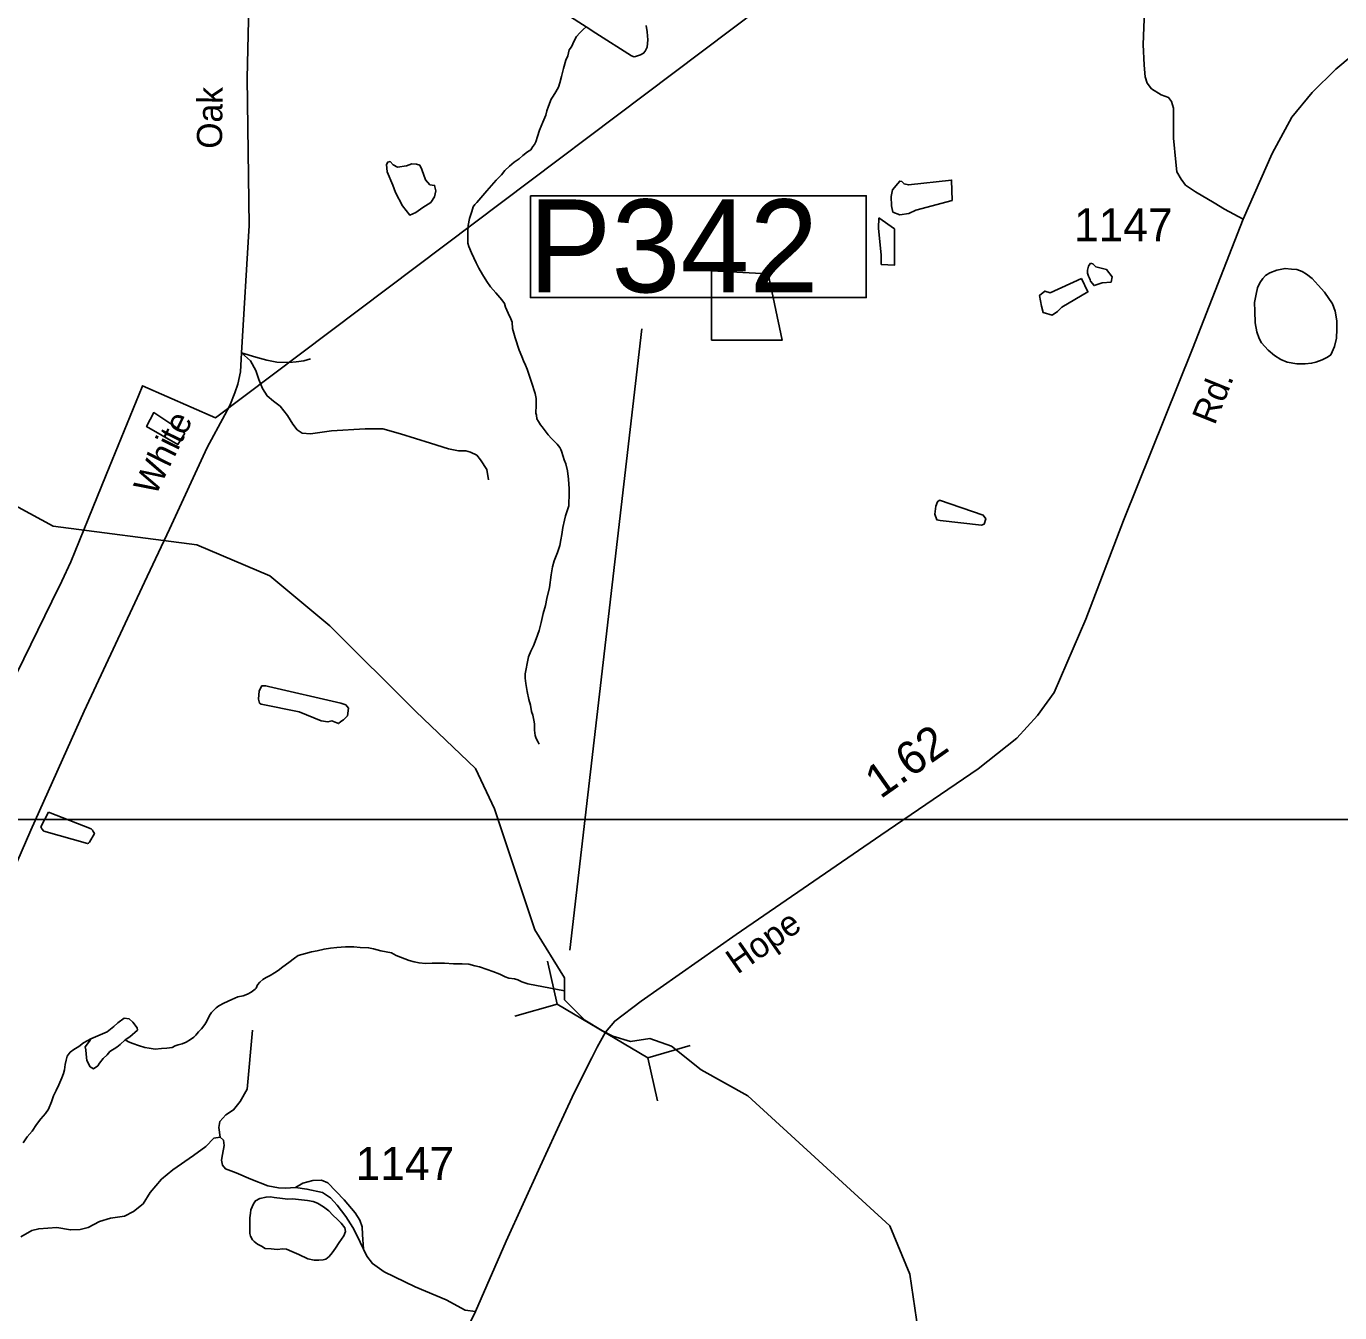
# Model space of a CAD drawing. Extents: x 2082433 to 2279600, y 546599 to 755198.
# Drawn here: x 2180473 to 2185426, y 584119 to 588972 of the extents above; entities that cross this region are included whole.
import ezdxf

# ---------------------------------------------------------------- set-up
doc = ezdxf.new("R2010")
doc.units = 0
for name, color, linetype in [('Exist Boundary Political Fire Districts', 7, 'Continuous'), ('Exist Hydrographic Creek Single Shore', 7, 'Continuous'), ('Exist Hydrographic Misc Water Feature', 7, 'Continuous'), ('Exist Hydrographic Pond Under 1500 Sq Ft', 7, 'Continuous'), ('Exist Road Non-System Type 51', 7, 'Continuous'), ('Exist Road Secondary Mileage Hundredths English Label', 7, 'Continuous'), ('Exist Road Secondary Structure Pipe CELL', 7, 'Continuous'), ('Exist Road Secondary Structure Pipe Number Label', 7, 'Continuous'), ('Exist Road Secondary Type 51 Attributed', 7, 'Continuous'), ('Exist Road Secondary Type 51 Label', 7, 'Continuous'), ('Exist Road Secondary Type 51 Number Label', 7, 'Continuous'), ('Map Preparation Inset Cut Line', 7, 'Continuous')]:
    doc.layers.add(name, color=color, linetype=linetype)

msp = doc.modelspace()

# ---------------------------------------------------------------- linework, layer by layer
at = {"layer": 'Exist Boundary Political Fire Districts'}
msp.add_lwpolyline([(2180411.5, 586478.1), (2180490.4, 586640), (2180570, 586802.3), (2180607.7, 586879.1), (2180640.5, 586951.2), (2180706.4, 587112.9), (2180774.4, 587279.5), (2180842.5, 587446.2), (2180910.2, 587612.1), (2180911.8, 587616.1), (2181187, 587494.3), (2183887.9, 589530.7)], dxfattribs=at)
at = {"layer": 'Exist Hydrographic Creek Single Shore'}
for points in [[(2182584.2, 588969.2), (2182572.7, 588959.2), (2182560.6, 588947.2), (2182548.7, 588932.8), (2182538.9, 588916.8), (2182528.9, 588894.8), (2182520.9, 588882.6), (2182515.1, 588860.8), (2182507.3, 588844.5), (2182499.5, 588812.5), (2182491.9, 588782.8), (2182485.8, 588758.6), (2182480.3, 588742.8), (2182470, 588724.5), (2182460, 588708.5), (2182452.2, 588696.3), (2182442.1, 588670.2), (2182436.6, 588652.4), (2182432.3, 588636.5), (2182420.8, 588610.3), (2182408.5, 588580.5), (2182401.1, 588556), (2182394.7, 588536.3), (2182389.2, 588526.2), (2182383.3, 588518.1), (2182375.3, 588506), (2182363.4, 588498), (2182345.7, 588484.1), (2182331.4, 588472.1), (2182313.5, 588459.8), (2182295.7, 588443.8), (2182277.7, 588427.5), (2182265.6, 588411.5), (2182245.7, 588391.3), (2182227.8, 588371.3), (2182210.2, 588351.3), (2182172.5, 588307.1), (2182164.5, 588299), (2182158.3, 588291), (2182152.8, 588273.2), (2182144.6, 588246.8), (2182139, 588220.9), (2182138.8, 588197), (2182138.3, 588153.2)], [(2182138.3, 588153.2), (2182141.5, 588141), (2182151.6, 588117.2), (2182169.8, 588079.2), (2182179.6, 588059), (2182194, 588035.3), (2182210.2, 588009.4), (2182224.1, 587989.5), (2182244, 587965.8), (2182266.6, 587939.7), (2182276.4, 587925.6), (2182280.5, 587912), (2182291, 587889.8), (2182300.4, 587868), (2182304.9, 587856), (2182306.8, 587832.2), (2182317.4, 587796.1), (2182331.4, 587750.2), (2182341.4, 587726.4), (2182347.8, 587710.4), (2182355.8, 587694.2), (2182361.9, 587678.3), (2182369.7, 587656.4), (2182382.2, 587618.4), (2182388.2, 587598.5), (2182392.5, 587586.5), (2182396.4, 587568.4), (2182396.4, 587550.6), (2182396.6, 587536.8), (2182395, 587518.8), (2182394.7, 587512.7), (2182396.8, 587504.7), (2182399.1, 587490.6), (2182405.2, 587480.7), (2182412.8, 587468.6), (2182418.7, 587460.8), (2182433.3, 587440.8), (2182441.5, 587431.1), (2182453.2, 587417.1), (2182463.4, 587407.1), (2182475.5, 587395.1), (2182485.4, 587383.1), (2182489.5, 587375.1), (2182491.5, 587369.1), (2182497.5, 587349.2), (2182502, 587337.1), (2182507.7, 587321.2), (2182513.7, 587295.6), (2182518.2, 587263.3), (2182520.2, 587227.3), (2182520.2, 587197.3), (2182518.6, 587179.4), (2182518.8, 587163.5), (2182514.5, 587147.5), (2182507.1, 587125.5), (2182503, 587109.5), (2182497.1, 587081.2), (2182493.2, 587055.4), (2182489.5, 587035.3), (2182485.4, 587013.2), (2182476, 586987.1), (2182464.3, 586955.2), (2182458.1, 586933.4), (2182452.2, 586903), (2182446.2, 586855.3), (2182436.8, 586813.3), (2182430.6, 586787.1), (2182423, 586757), (2182415.3, 586722.9), (2182407.3, 586692.9), (2182395.6, 586661), (2182385.7, 586634.9), (2182375.7, 586614.9), (2182367.7, 586593), (2182361.9, 586568.7), (2182358.3, 586548.6), (2182354.1, 586529), (2182354.4, 586512.7), (2182356.6, 586492.9), (2182362.6, 586462.8), (2182368.7, 586433.1), (2182374.9, 586411.1), (2182379, 586386.9), (2182383.5, 586372.9), (2182387.2, 586354.8), (2182389.2, 586341.2), (2182389.4, 586317.2), (2182391.7, 586297), (2182396, 586285), (2182403.8, 586271.2), (2182407.6, 586264.2)], [(2183849.2, 583965.9), (2183805.2, 584265.3), (2183730.1, 584447.2), (2183194.1, 584937), (2183018.2, 585035.7), (2182906.4, 585125.4), (2182824.8, 585153.3), (2182751.2, 585142.7), (2182685.5, 585162.2), (2182645.9, 585182.5), (2182579.3, 585222.9), (2182503, 585299.2), (2182503, 585382.1), (2182391.1, 585563.3), (2182238.8, 586019.5), (2182167.3, 586172.8), (2181942.5, 586387.4), (2181618, 586710.7), (2181392.1, 586898.9), (2181116.1, 587016), (2180574.1, 587086), (2180265.1, 587253)], [(2180846.2, 585148.2), (2180858.7, 585140.8), (2180874.9, 585135.1), (2180896.4, 585127), (2180920.6, 585119.3), (2180936.4, 585117.4), (2180958.8, 585113.6), (2180983, 585115.6), (2181002.9, 585117.9), (2181022.7, 585119.7), (2181034.8, 585126), (2181046.5, 585129.9), (2181060.9, 585134.2), (2181076.3, 585140.4), (2181092.5, 585150.2), (2181104.4, 585158.5), (2181112.6, 585166.6), (2181122.2, 585178.5), (2181134.3, 585190.5), (2181146, 585206.5), (2181154.4, 585218.6), (2181164, 585240.7), (2181172, 585252.5), (2181180, 585260.6), (2181189.5, 585268.9), (2181199.7, 585276.7), (2181217.5, 585286.9), (2181247.7, 585301.1), (2181271.5, 585311.3), (2181291.2, 585315.2), (2181307.6, 585321.2), (2181321.5, 585329.2), (2181335.7, 585339.7), (2181339.8, 585343.5), (2181345.1, 585355.7), (2181353.3, 585365.8), (2181365, 585375.8), (2181377.5, 585383.7), (2181392.9, 585391.9), (2181408.9, 585402), (2181423, 585410), (2181441.1, 585423.9), (2181463, 585440.1), (2181484.7, 585456.3), (2181498.7, 585466.3), (2181512.6, 585470.3), (2181526.6, 585474.7), (2181548.3, 585480.7), (2181570.2, 585484.7), (2181596.3, 585490.9), (2181620.5, 585495), (2181644.5, 585497), (2181676.5, 585499.5), (2181708.2, 585499.6), (2181732.2, 585497.6), (2181764.2, 585496), (2181782.3, 585492), (2181810.8, 585484.1), (2181830.4, 585480.3), (2181850.7, 585476.4), (2181868.6, 585466.4), (2181884.6, 585460.4), (2181900.6, 585454.7), (2181916.6, 585448.6), (2181936.5, 585442.8), (2181954.5, 585438.8), (2181978.5, 585437.2), (2182004.3, 585437.4), (2182050.3, 585437.7), (2182084.5, 585435.8), (2182116.3, 585435.8), (2182142.3, 585434), (2182164.5, 585428.2), (2182182.5, 585424.3), (2182211, 585414.3), (2182232.6, 585406.5), (2182258.6, 585396.5), (2182278.7, 585387), (2182292.4, 585380.9), (2182314.8, 585379.2), (2182326.9, 585375.3), (2182334.7, 585371.3), (2182342.5, 585367.2), (2182365, 585359.4), (2182503, 585334)], [(2180460.9, 584760.9), (2180476.5, 584782.9), (2180494.7, 584804.9), (2180512.2, 584829), (2180528.4, 584851.3), (2180546, 584871.3), (2180556.5, 584887.2), (2180567.9, 584915.5), (2180575.7, 584937.4), (2180586, 584957.4), (2180595.6, 584979.5), (2180607.5, 585005.6), (2180613.7, 585021.7), (2180617.4, 585035.8), (2180619.4, 585055.7), (2180623.3, 585071.8), (2180627.2, 585087.8), (2180630.9, 585091.7), (2180638.9, 585101.9), (2180652.8, 585111.9), (2180671.1, 585123.8), (2180688.7, 585138.1), (2180716.6, 585152.2)]]:
    msp.add_lwpolyline(points, dxfattribs=at)
at = {"layer": 'Exist Hydrographic Misc Water Feature'}
msp.add_lwpolyline([(2185369.2, 587969), (2185399.4, 587925.5), (2185409.4, 587897.2), (2185415.8, 587861.4), (2185415.6, 587829.4), (2185413.7, 587795.5), (2185406.3, 587763.4), (2185398.4, 587743.6), (2185392.4, 587733.1), (2185380.5, 587723.2), (2185360.6, 587713.2), (2185336.2, 587705.1), (2185320.2, 587701), (2185296.6, 587698.9), (2185264.7, 587698.4), (2185228.6, 587704.3), (2185204.8, 587714.4), (2185180.6, 587730.2), (2185156.4, 587750.1), (2185132, 587777.7), (2185122.4, 587793.7), (2185113.9, 587819.8), (2185107.6, 587853.6), (2185105.7, 587897.7), (2185105.5, 587929.7), (2185111.3, 587961.7), (2185116.8, 587985.6), (2185125, 588003.8), (2185136.7, 588019.9), (2185146.8, 588031.8), (2185163, 588041.9), (2185188.8, 588052.2), (2185220.4, 588058.4), (2185244.8, 588056.3), (2185264.5, 588054.6), (2185284.8, 588046.6), (2185300.5, 588036.5), (2185322.5, 588020.6), (2185345, 587994.9), (2185369.2, 587969)], dxfattribs=at)
at = {"layer": 'Exist Hydrographic Pond Under 1500 Sq Ft'}
for points in [[(2182584.2, 588969.2), (2182512.2, 589016.6)], [(2182810.4, 588974.3), (2182814.5, 588950.6), (2182816.7, 588920.3), (2182815.1, 588892.6), (2182806.7, 588878.4), (2182801.2, 588870.3), (2182789.1, 588864.4), (2182771, 588858.2), (2182765.3, 588856.3), (2182755.2, 588860.2), (2182620.7, 588945.4), (2182584.2, 588969.2)], [(2181070.7, 587437.2), (2181044.9, 587394.9), (2180926.6, 587462.2), (2180953.8, 587514.5), (2181070.7, 587437.2)], [(2181499.9, 584546.8), (2181533.5, 584542.9), (2181555.5, 584539.2), (2181571.5, 584533.2), (2181593.8, 584519.2), (2181613.7, 584503.6), (2181629.7, 584487.4), (2181646.3, 584471.5), (2181660, 584457.7), (2181674.2, 584439.8), (2181676.5, 584425.6), (2181670.5, 584409.9), (2181652.5, 584383.8), (2181638.9, 584363.6), (2181626.6, 584345.6), (2181614.9, 584331.5), (2181603, 584321.5), (2181592.8, 584319.4), (2181576.8, 584317.4), (2181559, 584317.2), (2181534.8, 584322.9), (2181500.9, 584339), (2181474.9, 584350.7), (2181454.8, 584358.6), (2181440.8, 584360.7), (2181418.7, 584358.3), (2181397, 584360.4), (2181374.6, 584362.1), (2181360.7, 584369.9), (2181344.7, 584378), (2181332.6, 584387.9), (2181326.4, 584393.8), (2181318.6, 584407.9), (2181316.4, 584418), (2181316.6, 584441.9), (2181316.2, 584477.6), (2181318.2, 584495.5), (2181319.9, 584507.9), (2181329.9, 584529.9), (2181337.5, 584541.7), (2181353.7, 584549.8), (2181377.7, 584555.9), (2181393.9, 584556.3), (2181407.6, 584554.2), (2181439.6, 584550.6), (2181459.7, 584548.4), (2181477.6, 584548.5), (2181499.9, 584546.8)]]:
    msp.add_lwpolyline(points, dxfattribs=at)
for points in [[(2181964.5, 588431.2), (2181957, 588448.5), (2181944.9, 588451.8), (2181927.4, 588452.9), (2181906.6, 588445.2), (2181872.6, 588440.8), (2181856.2, 588449.6), (2181845.2, 588461.6), (2181836.5, 588459.4), (2181831, 588450.7), (2181834.3, 588423.3), (2181855.9, 588373.1), (2181864.9, 588344.5), (2181892.3, 588295.2), (2181919.7, 588259.1), (2181941.7, 588268.9), (2181968.4, 588287.8), (2181998.6, 588307.3), (2182012.9, 588329.1), (2182017.3, 588351), (2182012.9, 588371.8), (2181995.4, 588374), (2181978.9, 588392.6)], [(2183759.8, 588379), (2183739.7, 588355.2), (2183734.2, 588329.6), (2183736, 588294.9), (2183741.5, 588271.2), (2183767.1, 588260.2), (2183801.9, 588265.7), (2183827.5, 588278.5), (2183964.7, 588315), (2183962.9, 588391.8), (2183800.1, 588373.5), (2183783.6, 588377.2), (2183774.5, 588386.3), (2183767.1, 588388.1)], [(2183688.5, 588249.2), (2183686.7, 588210.9), (2183697.6, 588108.5), (2183697.6, 588073.8), (2183747, 588070.2), (2183747, 588207.2)], [(2184486.7, 588077.7), (2184479.3, 588066.8), (2184475.5, 588052.4), (2184475, 588040.2), (2184479.5, 588029.5), (2184482.2, 588022.3), (2184485.7, 588015.9), (2184486.7, 588010.3), (2184500.2, 587993.5), (2184530.6, 588003.6), (2184564.3, 588007), (2184567.7, 588027.2), (2184547.4, 588054.1), (2184507, 588064.2), (2184494.7, 588075.5)], [(2183270.9, 588038.5), (2183057.6, 588049.1), (2183057.6, 587788.1), (2183324.2, 587788.1)], [(2184453, 588020.4), (2184335, 587966.5), (2184314.7, 587973.3), (2184294.5, 587956.4), (2184301.2, 587916), (2184308, 587892.4), (2184341.7, 587882.3), (2184361.9, 587895.8), (2184378.8, 587912.6), (2184476.6, 587969.9)], [(2183916.7, 587184.9), (2183910, 587178.1), (2183903.2, 587161.3), (2183899.9, 587131), (2183906.6, 587110.7), (2183920.1, 587107.4), (2184075.3, 587090.5), (2184085.4, 587093.9), (2184092.1, 587114.1), (2184082, 587127.6)], [(2181386.5, 586481.9), (2181376, 586484), (2181361.3, 586484), (2181350.9, 586465.2), (2181348.8, 586433.7), (2181353, 586419.1), (2181359.2, 586414.9), (2181501.9, 586385.6), (2181585.7, 586352), (2181610.9, 586347.9), (2181625.6, 586352), (2181650.7, 586341.6), (2181659.1, 586349.9), (2181669.6, 586356.2), (2181684.3, 586370.9), (2181688.5, 586400.2), (2181678, 586412.8), (2181659.1, 586419.1)], [(2180556.7, 586008.1), (2180528.4, 585951.6), (2180532.1, 585944.2), (2180539.5, 585935.6), (2180704.1, 585889), (2180707.8, 585890.2), (2180711.5, 585893.9), (2180729.9, 585927), (2180725, 585934.4), (2180722.5, 585939.3), (2180717.6, 585944.2)], [(2180716.6, 585152.2), (2180777.6, 585178.8), (2180803.3, 585198.7), (2180818.2, 585212.8), (2180842.3, 585231), (2180860.5, 585228.6), (2180875.4, 585215.3), (2180891.2, 585194.6), (2180892.9, 585185.5), (2180863.8, 585159.8), (2180846.2, 585148.2), (2180827.3, 585131.6), (2180814.9, 585121.7), (2180788.4, 585104.3), (2180777.6, 585092.7), (2180762.7, 585078.6), (2180749.4, 585061.2), (2180742.7, 585050.4), (2180727, 585039.7), (2180714.6, 585047.1), (2180701.3, 585071.1), (2180698.8, 585094.3), (2180697.1, 585110.9), (2180694.6, 585122.5), (2180711.2, 585143.2)]]:
    msp.add_lwpolyline(points, close=True, dxfattribs=at)
at = {"layer": 'Exist Road Non-System Type 51'}
for points in [[(2184690.5, 589031.4), (2184685.3, 588903.5), (2184688.3, 588825.1), (2184692.7, 588780.7), (2184700.8, 588757.8), (2184717.1, 588735.6), (2184752.6, 588713.5), (2184780.7, 588703.1), (2184792.5, 588688.3), (2184799.9, 588663.2), (2184799.9, 588549.3), (2184808, 588459.9), (2184812.5, 588422.9), (2184828.7, 588394.8), (2184845, 588372.6), (2184882, 588347.5), (2184952.9, 588306.1), (2184991.4, 588282.4), (2185062.4, 588244)], [(2181285.2, 587740.5), (2181338.4, 587724.3), (2181379.8, 587712.4), (2181418.3, 587705), (2181464.1, 587703.6), (2181490.7, 587706.5), (2181520.3, 587709.5), (2181545.4, 587716.9)], [(2181285.2, 587740.5), (2181319.2, 587709.5), (2181338.4, 587674), (2181350.2, 587640), (2181363.6, 587606), (2181381.3, 587577.9), (2181405, 587557.2), (2181430.1, 587539.4), (2181458.2, 587503.9), (2181478.9, 587471.4), (2181495.2, 587449.2), (2181512.9, 587437.4), (2181545.4, 587434.4), (2181623.8, 587446.3), (2181751, 587453.7), (2181817.5, 587453.7), (2181884.8, 587435.2), (2181997.1, 587399.7), (2182065.2, 587377.5), (2182103.6, 587370.1), (2182130.2, 587370.1), (2182148, 587365.7), (2182171.6, 587353.9), (2182186.4, 587336.1), (2182210.1, 587300.6), (2182216.7, 587261.4)], [(2181203.9, 584781.8), (2181198.7, 584818), (2181203.1, 584840.2), (2181225.3, 584865.3), (2181254.9, 584884.5), (2181280, 584915.6), (2181306.6, 584962.9), (2181325.8, 585184.7)], [(2180452, 584405.5), (2180493.4, 584429.1), (2180520, 584436.5), (2180588, 584441), (2180639.8, 584432.1), (2180676.7, 584433.6), (2180706.3, 584441), (2180749.2, 584463.1), (2180790.6, 584476.4), (2180843.8, 584483.8), (2180877.8, 584501.6), (2180913.3, 584529.7), (2180939.9, 584572.6), (2180982.8, 584622.8), (2181025.7, 584658.3), (2181104.1, 584713), (2181150.6, 584746.3), (2181180.2, 584777.3), (2181203.9, 584781.8)], [(2181203.9, 584781.8), (2181216.4, 584770.7), (2181219.4, 584750), (2181213.5, 584716), (2181209, 584695.3), (2181213.5, 584676.1), (2181223.8, 584662.7), (2181265.2, 584646.5), (2181319.9, 584622.8), (2181383.5, 584597.7), (2181424.2, 584591), (2181450.1, 584588.8), (2181488.5, 584591.8)], [(2181488.5, 584591.8), (2181516.6, 584608), (2181553.6, 584618.4), (2181586.1, 584619.9), (2181609.7, 584609.5), (2181671.8, 584545.9), (2181713.3, 584495.7), (2181731, 584469), (2181739.9, 584443.9), (2181741.3, 584414.3), (2181744.3, 584359.6)], [(2181488.5, 584591.8), (2181531.4, 584585.9), (2181590.5, 584572.6), (2181620.1, 584553.3), (2181645.2, 584525.2), (2181677.8, 584482.4), (2181704.4, 584441), (2181719.2, 584411.4), (2181744.3, 584359.6)], [(2181744.3, 584359.6), (2181757.6, 584333), (2181778.3, 584304.9), (2181822.7, 584273.9), (2181939.5, 584217.7), (2182057, 584168.1), (2182128, 584129.7), (2182167.8, 584124.3)]]:
    msp.add_lwpolyline(points, dxfattribs=at)
at = {"layer": 'Exist Road Secondary Structure Pipe CELL'}
for p, q in [((2182438.4, 585446.1), (2182475.3, 585283.6)), ((2182315.1, 585238), (2182475.3, 585283.6)), ((2182475.3, 585283.6), (2182816.6, 585081.3)), ((2182976.8, 585126.9), (2182816.6, 585081.3)), ((2182853.4, 584918.8), (2182816.6, 585081.3))]:
    msp.add_line(p, q, dxfattribs=at)
at = {"layer": 'Exist Road Secondary Structure Pipe Number Label'}
msp.add_line((2182523.4, 585487.1), (2182794.6, 587830.9), dxfattribs=at)
msp.add_lwpolyline([(2182374.6, 588332.7), (2183640.7, 588332.7), (2183640.7, 587948.8), (2182374.6, 587948.8)], close=True, dxfattribs=at)
at = {"layer": 'Exist Road Secondary Type 51 Attributed'}
for points in [[(2181319.9, 589379.6), (2181306.6, 588776.3), (2181314, 588220.3), (2181285.2, 587740.5), (2181281.5, 587668.8), (2181271.1, 587621.5), (2181259.3, 587589), (2181240.1, 587541.6), (2181222.3, 587506.2), (2181155.8, 587382.7), (2181013, 587074.9), (2180918.5, 586875.7), (2180691.3, 586388.8), (2180490.2, 585940.1), (2180347.4, 585612.1)], [(2186204.4, 589387.2), (2186106.3, 589317.5), (2185934.8, 589202.2), (2185731.2, 589059.3), (2185534.8, 588913.7), (2185412.3, 588809.7), (2185322, 588721.8), (2185245.4, 588629.3), (2185172, 588491.9), (2185062.4, 588244), (2184871.6, 587754.6), (2184610.4, 587107.7), (2184469.5, 586735.6), (2184349.3, 586459.5), (2184286.9, 586371.7), (2184208.3, 586286.2), (2184062.7, 586170.6), (2183695.3, 585921), (2183149.9, 585546.7), (2182791.7, 585294.8), (2182692.4, 585219.7), (2182657.7, 585178.1)], [(2182657.7, 585178.1), (2182625.6, 585121), (2182605.7, 585080.8), (2182539.1, 584949.5), (2182469.2, 584796.4), (2182410.8, 584670.8), (2182282.9, 584389.1), (2182167.8, 584124.3), (2182102.1, 583991.4), (2182084.4, 583922), (2182071.1, 583836.2), (2182044.7, 583653.8), (2182038.4, 583466.8), (2181994.5, 583009.3), (2181956.5, 582683.8), (2181946.5, 582472.3)]]:
    msp.add_lwpolyline(points, dxfattribs=at)
at = {"layer": 'Map Preparation Inset Cut Line'}
for points in [[(2125488.3, 630228.2), (2201171.6, 630228.2), (2201171.6, 601522.9), (2185962.8, 601519.6), (2185962.8, 585979.7), (2125488.3, 585979.7)], [(2133614.2, 585979.7), (2209297.4, 585979.7), (2209297.4, 557274.4), (2194088.6, 557271.1), (2194088.6, 546598.7), (2133614.2, 546598.7)]]:
    msp.add_lwpolyline(points, close=True, dxfattribs=at)

# ---------------------------------------------------------------- texts
at = {"layer": 'Exist Road Secondary Mileage Hundredths English Label'}
msp.add_text('1.62', height=125, rotation=35.1765, dxfattribs=at).set_placement((2183694.2, 586055.3))
at = {"layer": 'Exist Road Secondary Structure Pipe Number Label'}
msp.add_text('P342', height=350, dxfattribs=at).set_placement((2182367.5, 587968.6))
at = {"layer": 'Exist Road Secondary Type 51 Label'}
for s, rotation, p in [('Oak', 89.2854, (2181211, 588509.6)), ('Rd.', 68.1574, (2184954.9, 587464.2)), ('White', 63.7743, (2180959.4, 587197)), ('Hope', 34.9252, (2183154.8, 585393.8))]:
    msp.add_text(s, height=95, rotation=rotation, dxfattribs=at).set_placement(p)
at = {"layer": 'Exist Road Secondary Type 51 Number Label'}
for p in [(2184424.4, 588160.5), (2181715, 584619.8)]:
    msp.add_text('1147', height=125, dxfattribs=at).set_placement(p)

doc.saveas('drawing.dxf')
